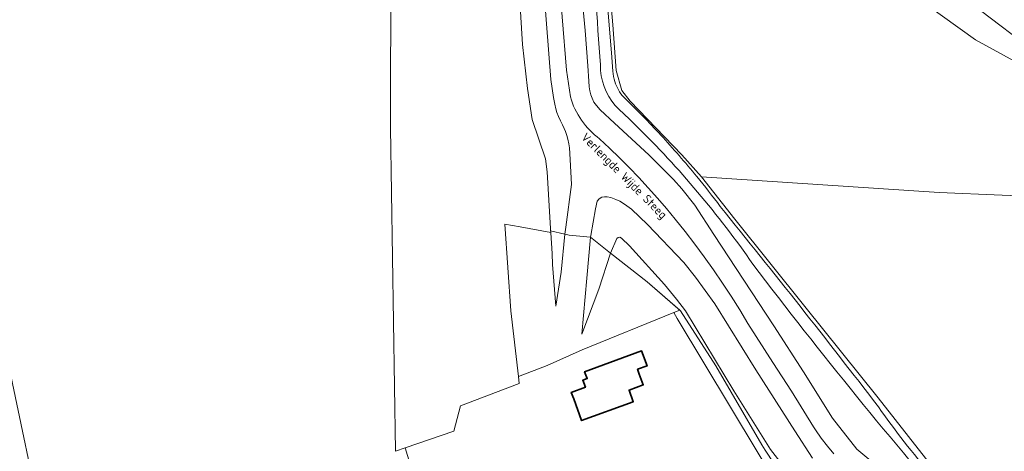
# Model space of a CAD drawing. Extents: x 184422 to 188298, y 343471 to 350189.
# Tile 298 of 513: x 187105 to 187314, y 346906 to 346997. Entities that reach past the tile are written whole.
import ezdxf
from ezdxf.enums import TextEntityAlignment as Align

# ---------------------------------------------------------------- set-up
doc = ezdxf.new("R2010")
doc.units = 0
for name, color, linetype, lineweight in [('B-WA-GR-FRUITTEELT-GV', 252, 'Continuous', 13), ('B-WA-GR-GRAS-GV', 252, 'Continuous', 13), ('B-WA-GR-GROENVOORZIENING-GV', 252, 'Continuous', 18), ('B-WA-GR-HOUTWAL-GV', 252, 'Continuous', 13), ('B-WA-GW-TALUD_KRUIN-G', 252, 'Continuous', 18), ('B-WA-IE-TERREINAFSCHEIDING_KUNSTMATIG_HEKWERK-G', 252, 'IE-TERREINAFSCHEIDING-KUNSTMATIG', 18), ('B-WA-OG-TERREIN_ERF-GV', 252, 'Continuous', 18), ('B-WA-OG-TOPOGRAFIE-T18', 252, 'Continuous', 18), ('B-WA-OG-WATER-GV', 252, 'Continuous', 18), ('B-WA-OG-WATER_SLOOT-GV', 252, 'Continuous', 18), ('B-WA-OG-WEG-GV', 252, 'Continuous', 18), ('B-WA-VH-VERHARDING_HALFVERHARDING_GRIND-GV', 252, 'Continuous', 18), ('B-WE-OG-BEBOUWING-GV', 250, 'Continuous', 35)]:
    doc.layers.add(name, color=color, linetype=linetype, lineweight=lineweight)
doc.styles.add('NLCS-ISO-M1000-T18', font='NLCS-ISO.ttf', dxfattribs={"height": 1.8})
doc.linetypes.add('IE-TERREINAFSCHEIDING-KUNSTMATIG', pattern='A,4,[82,NLCS.SHX,S=0.75,R=90,X=0,Y=0],4,-2', length=10)

msp = doc.modelspace()

# ---------------------------------------------------------------- linework, layer by layer
at = {"layer": 'B-WA-GR-FRUITTEELT-GV', "flags": 128}
msp.add_lwpolyline([(187207.878, 346838.476), (187187.1, 346906.655), (187185.071, 346905.956), (187184.008, 346974.468), (187184.14, 347043.391), (187183.442, 347084.064), (187179.445, 347083.33), (187178.413, 347083.191), (187167.924, 347081.479), (187075.689, 347060.864), (187075.97, 347059.605), (187076.342, 347057.885), (187083.316, 347023.323), (187094.182, 346968.514), (187103.924, 346920.335), (187109.651, 346893.036)], dxfattribs=at)
msp.add_lwpolyline([(187207.878, 346838.476), (187187.1, 346906.655), (187185.071, 346905.956), (187184.008, 346974.468), (187184.14, 347043.391), (187183.442, 347084.064), (187179.445, 347083.33), (187178.413, 347083.191), (187167.924, 347081.479), (187075.689, 347060.864), (187075.97, 347059.605), (187076.342, 347057.885), (187083.316, 347023.323), (187094.182, 346968.514), (187103.924, 346920.335), (187109.651, 346893.036)], dxfattribs=at)
msp.add_lwpolyline([(187207.878, 346838.476), (187187.1, 346906.655), (187185.071, 346905.956), (187184.008, 346974.468), (187184.14, 347043.391), (187183.442, 347084.064), (187179.445, 347083.33), (187178.413, 347083.191), (187167.924, 347081.479), (187075.689, 347060.864), (187075.97, 347059.605), (187076.342, 347057.885), (187083.316, 347023.323), (187094.182, 346968.514), (187103.924, 346920.335), (187109.651, 346893.036)], dxfattribs=at)
at = {"layer": 'B-WA-GR-GRAS-GV', "flags": 128}
for points in [[(187217.609, 347031.991), (187221.327, 346986.723), (187222.133, 346981.023), (187222.334, 346980.378), (187222.563, 346979.737), (187222.818, 346979.103), (187223.101, 346978.478), (187223.41, 346977.862), (187223.745, 346977.259), (187224.106, 346976.668), (187224.49, 346976.093), (187224.899, 346975.534), (187225.329, 346974.993), (187225.781, 346974.471), (187226.253, 346973.969), (187226.743, 346973.488), (187227.25, 346973.03), (187227.773, 346972.596), (187228.31, 346972.185), (187230.438, 346970.177), (187232.534, 346968.133), (187234.595, 346966.053), (187236.622, 346963.939), (187238.613, 346961.791), (187240.567, 346959.611), (187242.484, 346957.398), (187244.363, 346955.155), (187246.458, 346952.518), (187248.506, 346949.844), (187250.506, 346947.131), (187252.458, 346944.384), (187254.36, 346941.601), (187256.212, 346938.785), (187258.012, 346935.938), (187259.761, 346933.06), (187265.031, 346924.756), (187268.964, 346918.695), (187273.639, 346911.117), (187274.061, 346910.48), (187275.292, 346908.754), (187276.583, 346907.07), (187277.931, 346905.429)], [(187277.931, 346905.429), (187276.583, 346907.07), (187275.292, 346908.754), (187274.061, 346910.48), (187273.639, 346911.117), (187268.964, 346918.695), (187265.031, 346924.756), (187259.761, 346933.06), (187258.012, 346935.938), (187256.212, 346938.785), (187254.36, 346941.601), (187252.458, 346944.384), (187250.506, 346947.131), (187248.506, 346949.844), (187246.458, 346952.518), (187244.363, 346955.155), (187242.484, 346957.398), (187240.567, 346959.611), (187238.613, 346961.791), (187236.622, 346963.939), (187234.595, 346966.053), (187232.534, 346968.133), (187230.438, 346970.177), (187228.31, 346972.185), (187227.773, 346972.596), (187227.25, 346973.03), (187226.743, 346973.488), (187226.253, 346973.969), (187225.781, 346974.471), (187225.329, 346974.993), (187224.899, 346975.534), (187224.49, 346976.093), (187224.106, 346976.668), (187223.745, 346977.259), (187223.41, 346977.862), (187223.101, 346978.478), (187222.818, 346979.103), (187222.563, 346979.737), (187222.334, 346980.378), (187222.133, 346981.023), (187221.327, 346986.723), (187217.609, 347031.991)], [(187217.609, 347031.991), (187221.327, 346986.723), (187222.133, 346981.023), (187222.334, 346980.378), (187222.563, 346979.737), (187222.818, 346979.103), (187223.101, 346978.478), (187223.41, 346977.862), (187223.745, 346977.259), (187224.106, 346976.668), (187224.49, 346976.093), (187224.899, 346975.534), (187225.329, 346974.993), (187225.781, 346974.471), (187226.253, 346973.969), (187226.743, 346973.488), (187227.25, 346973.03), (187227.773, 346972.596), (187228.31, 346972.185), (187230.438, 346970.177), (187232.534, 346968.133), (187234.595, 346966.053), (187236.622, 346963.939), (187238.613, 346961.791), (187240.567, 346959.611), (187242.484, 346957.398), (187244.363, 346955.155), (187246.458, 346952.518), (187248.506, 346949.844), (187250.506, 346947.131), (187252.458, 346944.384), (187254.36, 346941.601), (187256.212, 346938.785), (187258.012, 346935.938), (187259.761, 346933.06), (187265.031, 346924.756), (187268.964, 346918.695), (187273.639, 346911.117), (187274.061, 346910.48), (187275.292, 346908.754), (187276.583, 346907.07), (187277.931, 346905.429)], [(187277.931, 346905.429), (187276.583, 346907.07), (187275.292, 346908.754), (187274.061, 346910.48), (187273.639, 346911.117), (187268.964, 346918.695), (187265.031, 346924.756), (187259.761, 346933.06), (187258.012, 346935.938), (187256.212, 346938.785), (187254.36, 346941.601), (187252.458, 346944.384), (187250.506, 346947.131), (187248.506, 346949.844), (187246.458, 346952.518), (187244.363, 346955.155), (187242.484, 346957.398), (187240.567, 346959.611), (187238.613, 346961.791), (187236.622, 346963.939), (187234.595, 346966.053), (187232.534, 346968.133), (187230.438, 346970.177), (187228.31, 346972.185), (187227.773, 346972.596), (187227.25, 346973.03), (187226.743, 346973.488), (187226.253, 346973.969), (187225.781, 346974.471), (187225.329, 346974.993), (187224.899, 346975.534), (187224.49, 346976.093), (187224.106, 346976.668), (187223.745, 346977.259), (187223.41, 346977.862), (187223.101, 346978.478), (187222.818, 346979.103), (187222.563, 346979.737), (187222.334, 346980.378), (187222.133, 346981.023), (187221.327, 346986.723), (187217.609, 347031.991)], [(187217.609, 347031.991), (187221.327, 346986.723), (187222.133, 346981.023), (187222.334, 346980.378), (187222.563, 346979.737), (187222.818, 346979.103), (187223.101, 346978.478), (187223.41, 346977.862), (187223.745, 346977.259), (187224.106, 346976.668), (187224.49, 346976.093), (187224.899, 346975.534), (187225.329, 346974.993), (187225.781, 346974.471), (187226.253, 346973.969), (187226.743, 346973.488), (187227.25, 346973.03), (187227.773, 346972.596), (187228.31, 346972.185), (187230.438, 346970.177), (187232.534, 346968.133), (187234.595, 346966.053), (187236.622, 346963.939), (187238.613, 346961.791), (187240.567, 346959.611), (187242.484, 346957.398), (187244.363, 346955.155), (187246.458, 346952.518), (187248.506, 346949.844), (187250.506, 346947.131), (187252.458, 346944.384), (187254.36, 346941.601), (187256.212, 346938.785), (187258.012, 346935.938), (187259.761, 346933.06), (187265.031, 346924.756), (187268.964, 346918.695), (187273.639, 346911.117), (187274.061, 346910.48), (187275.292, 346908.754), (187276.583, 346907.07), (187277.931, 346905.429)], [(187277.931, 346905.429), (187276.583, 346907.07), (187275.292, 346908.754), (187274.061, 346910.48), (187273.639, 346911.117), (187268.964, 346918.695), (187265.031, 346924.756), (187259.761, 346933.06), (187258.012, 346935.938), (187256.212, 346938.785), (187254.36, 346941.601), (187252.458, 346944.384), (187250.506, 346947.131), (187248.506, 346949.844), (187246.458, 346952.518), (187244.363, 346955.155), (187242.484, 346957.398), (187240.567, 346959.611), (187238.613, 346961.791), (187236.622, 346963.939), (187234.595, 346966.053), (187232.534, 346968.133), (187230.438, 346970.177), (187228.31, 346972.185), (187227.773, 346972.596), (187227.25, 346973.03), (187226.743, 346973.488), (187226.253, 346973.969), (187225.781, 346974.471), (187225.329, 346974.993), (187224.899, 346975.534), (187224.49, 346976.093), (187224.106, 346976.668), (187223.745, 346977.259), (187223.41, 346977.862), (187223.101, 346978.478), (187222.818, 346979.103), (187222.563, 346979.737), (187222.334, 346980.378), (187222.133, 346981.023), (187221.327, 346986.723), (187217.609, 347031.991)], [(187271.836, 346936.619), (187256.979, 346955.103), (187249.882, 346964.112), (187245.759, 346968.743), (187234.829, 346980.121), (187233.057, 346982.403), (187231.864, 346986.598), (187231.118, 346996.319), (187229.08, 347019.912)], [(187229.08, 347019.912), (187231.118, 346996.319), (187231.864, 346986.598), (187233.057, 346982.403), (187234.829, 346980.121), (187245.759, 346968.743), (187249.882, 346964.112), (187300.253, 346960.748), (187353.698, 346958.499)], [(187271.836, 346936.619), (187256.979, 346955.103), (187249.882, 346964.112), (187245.759, 346968.743), (187234.829, 346980.121), (187233.057, 346982.403), (187231.864, 346986.598), (187231.118, 346996.319), (187229.08, 347019.912)], [(187229.08, 347019.912), (187231.118, 346996.319), (187231.864, 346986.598), (187233.057, 346982.403), (187234.829, 346980.121), (187245.759, 346968.743), (187249.882, 346964.112), (187300.253, 346960.748), (187353.698, 346958.499)], [(187271.836, 346936.619), (187256.979, 346955.103), (187249.882, 346964.112), (187245.759, 346968.743), (187234.829, 346980.121), (187233.057, 346982.403), (187231.864, 346986.598), (187231.118, 346996.319), (187229.08, 347019.912)], [(187229.08, 347019.912), (187231.118, 346996.319), (187231.864, 346986.598), (187233.057, 346982.403), (187234.829, 346980.121), (187245.759, 346968.743), (187249.882, 346964.112), (187300.253, 346960.748), (187353.698, 346958.499)], [(187210.509, 347016.534), (187212.007, 346992.138), (187213.05, 346982.829), (187214.044, 346976.251), (187216.867, 346967.931), (187217.209, 346965.141), (187217.913, 346953.149), (187217.94, 346952.687), (187220.981, 346951.984), (187221.131, 346953.458), (187222.361, 346962.449), (187222.107, 346967.783), (187221.961, 346970.224), (187221.791, 346971.109), (187221.607, 346972.058), (187221.382, 346972.872), (187221.087, 346973.701), (187220.816, 346974.309), (187220.447, 346975.141), (187220.068, 346975.998), (187219.644, 346976.907), (187219.271, 346977.767), (187219.037, 346978.517), (187218.802, 346979.513), (187218.55, 346980.931), (187217.992, 346984.708), (187216.097, 347009.301)], [(187210.509, 347016.534), (187212.007, 346992.138), (187213.05, 346982.829), (187214.044, 346976.251), (187216.867, 346967.931), (187217.209, 346965.141), (187217.913, 346953.149), (187217.94, 346952.687), (187220.981, 346951.984), (187221.131, 346953.458), (187222.361, 346962.449), (187222.107, 346967.783), (187221.961, 346970.224), (187221.791, 346971.109), (187221.607, 346972.058), (187221.382, 346972.872), (187221.087, 346973.701), (187220.816, 346974.309), (187220.447, 346975.141), (187220.068, 346975.998), (187219.644, 346976.907), (187219.271, 346977.767), (187219.037, 346978.517), (187218.802, 346979.513), (187218.55, 346980.931), (187217.992, 346984.708), (187216.097, 347009.301)], [(187210.509, 347016.534), (187212.007, 346992.138), (187213.05, 346982.829), (187214.044, 346976.251), (187216.867, 346967.931), (187217.209, 346965.141), (187217.913, 346953.149), (187217.94, 346952.687), (187220.981, 346951.984), (187221.131, 346953.458), (187222.361, 346962.449), (187222.107, 346967.783), (187221.961, 346970.224), (187221.791, 346971.109), (187221.607, 346972.058), (187221.382, 346972.872), (187221.087, 346973.701), (187220.816, 346974.309), (187220.447, 346975.141), (187220.068, 346975.998), (187219.644, 346976.907), (187219.271, 346977.767), (187219.037, 346978.517), (187218.802, 346979.513), (187218.55, 346980.931), (187217.992, 346984.708), (187216.097, 347009.301)], [(187216.097, 347009.301), (187217.992, 346984.708), (187218.55, 346980.931), (187218.802, 346979.513), (187219.037, 346978.517), (187219.271, 346977.767), (187219.644, 346976.907), (187220.068, 346975.998), (187220.447, 346975.141), (187220.816, 346974.309), (187221.087, 346973.701), (187221.382, 346972.872), (187221.607, 346972.058), (187221.791, 346971.109), (187221.961, 346970.224), (187222.107, 346967.783), (187222.361, 346962.449), (187221.131, 346953.458), (187220.981, 346951.984), (187221.899, 346951.772), (187226.41, 346951.31), (187226.445, 346951.687), (187227.473, 346957.321), (187227.84, 346958.925), (187228.221, 346959.416), (187228.801, 346959.809), (187229.349, 346959.874), (187229.947, 346959.878), (187230.713, 346959.692), (187231.792, 346959.293), (187232.639, 346958.943), (187233.617, 346958.289), (187235.115, 346957.281), (187238.468, 346954.017), (187246.182, 346945.969), (187248.671, 346942.866), (187252.723, 346937.192), (187261.463, 346923.233), (187269.721, 346910.312), (187273.471, 346904.493)], [(187216.097, 347009.301), (187217.992, 346984.708), (187218.55, 346980.931), (187218.802, 346979.513), (187219.037, 346978.517), (187219.271, 346977.767), (187219.644, 346976.907), (187220.068, 346975.998), (187220.447, 346975.141), (187220.816, 346974.309), (187221.087, 346973.701), (187221.382, 346972.872), (187221.607, 346972.058), (187221.791, 346971.109), (187221.961, 346970.224), (187222.107, 346967.783), (187222.361, 346962.449), (187221.131, 346953.458), (187220.981, 346951.984), (187221.899, 346951.772), (187226.41, 346951.31), (187226.445, 346951.687), (187227.473, 346957.321), (187227.84, 346958.925), (187228.221, 346959.416), (187228.801, 346959.809), (187229.349, 346959.874), (187229.947, 346959.878), (187230.713, 346959.692), (187231.792, 346959.293), (187232.639, 346958.943), (187233.617, 346958.289), (187235.115, 346957.281), (187238.468, 346954.017), (187246.182, 346945.969), (187248.671, 346942.866), (187252.723, 346937.192), (187261.463, 346923.233), (187269.721, 346910.312), (187273.471, 346904.493)], [(187216.097, 347009.301), (187217.992, 346984.708), (187218.55, 346980.931), (187218.802, 346979.513), (187219.037, 346978.517), (187219.271, 346977.767), (187219.644, 346976.907), (187220.068, 346975.998), (187220.447, 346975.141), (187220.816, 346974.309), (187221.087, 346973.701), (187221.382, 346972.872), (187221.607, 346972.058), (187221.791, 346971.109), (187221.961, 346970.224), (187222.107, 346967.783), (187222.361, 346962.449), (187221.131, 346953.458), (187220.981, 346951.984), (187221.899, 346951.772), (187226.41, 346951.31), (187226.445, 346951.687), (187227.473, 346957.321), (187227.84, 346958.925), (187228.221, 346959.416), (187228.801, 346959.809), (187229.349, 346959.874), (187229.947, 346959.878), (187230.713, 346959.692), (187231.792, 346959.293), (187232.639, 346958.943), (187233.617, 346958.289), (187235.115, 346957.281), (187238.468, 346954.017), (187246.182, 346945.969), (187248.671, 346942.866), (187252.723, 346937.192), (187261.463, 346923.233), (187269.721, 346910.312), (187273.471, 346904.493)], [(187289.66, 346900.655), (187282.845, 346906.43), (187277.706, 346912.999), (187271.496, 346922.775), (187265.225, 346932.512), (187258.891, 346942.209), (187252.497, 346951.866), (187248.499, 346958.069), (187245.764, 346961.567), (187243.993, 346963.508), (187238.748, 346968.742), (187231.479, 346975.5), (187228.469, 346978.274), (187227.631, 346979.211), (187227.07, 346979.952), (187226.717, 346980.736), (187226.448, 346981.453), (187226.262, 346982.318), (187226.131, 346983.141), (187226.009, 346984.402), (187225.837, 346987.647), (187225.279, 346995.14), (187224.241, 347005.591)], [(187289.66, 346900.655), (187282.845, 346906.43), (187277.706, 346912.999), (187271.496, 346922.775), (187265.225, 346932.512), (187258.891, 346942.209), (187252.497, 346951.866), (187248.499, 346958.069), (187245.764, 346961.567), (187243.993, 346963.508), (187238.748, 346968.742), (187231.479, 346975.5), (187228.469, 346978.274), (187227.631, 346979.211), (187227.07, 346979.952), (187226.717, 346980.736), (187226.448, 346981.453), (187226.262, 346982.318), (187226.131, 346983.141), (187226.009, 346984.402), (187225.837, 346987.647), (187225.279, 346995.14), (187224.241, 347005.591)], [(187289.66, 346900.655), (187282.845, 346906.43), (187277.706, 346912.999), (187271.496, 346922.775), (187265.225, 346932.512), (187258.891, 346942.209), (187252.497, 346951.866), (187248.499, 346958.069), (187245.764, 346961.567), (187243.993, 346963.508), (187238.748, 346968.742), (187231.479, 346975.5), (187228.469, 346978.274), (187227.631, 346979.211), (187227.07, 346979.952), (187226.717, 346980.736), (187226.448, 346981.453), (187226.262, 346982.318), (187226.131, 346983.141), (187226.009, 346984.402), (187225.837, 346987.647), (187225.279, 346995.14), (187224.241, 347005.591)], [(187229.553, 347005.603), (187230.809, 346990.352), (187231.128, 346986.479)], [(187229.553, 347005.603), (187230.809, 346990.352), (187231.128, 346986.479)], [(187229.553, 347005.603), (187230.809, 346990.352), (187231.128, 346986.479)], [(187316.878, 346988.258), (187308.015, 346993.153), (187294.009, 347003.241)], [(187316.878, 346988.258), (187308.015, 346993.153), (187294.009, 347003.241)], [(187316.878, 346988.258), (187308.015, 346993.153), (187294.009, 347003.241)], [(187273.471, 346904.493), (187269.721, 346910.312), (187261.463, 346923.233), (187252.723, 346937.192), (187248.671, 346942.866), (187246.182, 346945.969), (187238.468, 346954.017), (187235.115, 346957.281), (187233.617, 346958.289), (187232.639, 346958.943), (187231.792, 346959.293), (187230.713, 346959.692), (187229.947, 346959.878), (187229.349, 346959.874), (187228.801, 346959.809), (187228.221, 346959.416), (187227.84, 346958.925), (187227.473, 346957.321), (187226.445, 346951.687), (187226.41, 346951.31), (187230.653, 346947.955), (187231.947, 346951.039), (187232.257, 346951.274), (187232.609, 346951.306), (187232.993, 346951.107), (187234.643, 346949.471), (187242.043, 346941.257), (187244.607, 346938.189), (187246.492, 346935.679), (187256.781, 346918.773), (187264.537, 346906.309), (187268.757, 346900.917)], [(187273.471, 346904.493), (187269.721, 346910.312), (187261.463, 346923.233), (187252.723, 346937.192), (187248.671, 346942.866), (187246.182, 346945.969), (187238.468, 346954.017), (187235.115, 346957.281), (187233.617, 346958.289), (187232.639, 346958.943), (187231.792, 346959.293), (187230.713, 346959.692), (187229.947, 346959.878), (187229.349, 346959.874), (187228.801, 346959.809), (187228.221, 346959.416), (187227.84, 346958.925), (187227.473, 346957.321), (187226.445, 346951.687), (187226.41, 346951.31), (187230.653, 346947.955), (187231.947, 346951.039), (187232.257, 346951.274), (187232.609, 346951.306), (187232.993, 346951.107), (187234.643, 346949.471), (187242.043, 346941.257), (187244.607, 346938.189), (187246.492, 346935.679), (187256.781, 346918.773), (187264.537, 346906.309), (187268.757, 346900.917)], [(187273.471, 346904.493), (187269.721, 346910.312), (187261.463, 346923.233), (187252.723, 346937.192), (187248.671, 346942.866), (187246.182, 346945.969), (187238.468, 346954.017), (187235.115, 346957.281), (187233.617, 346958.289), (187232.639, 346958.943), (187231.792, 346959.293), (187230.713, 346959.692), (187229.947, 346959.878), (187229.349, 346959.874), (187228.801, 346959.809), (187228.221, 346959.416), (187227.84, 346958.925), (187227.473, 346957.321), (187226.445, 346951.687), (187226.41, 346951.31), (187230.653, 346947.955), (187231.947, 346951.039), (187232.257, 346951.274), (187232.609, 346951.306), (187232.993, 346951.107), (187234.643, 346949.471), (187242.043, 346941.257), (187244.607, 346938.189), (187246.492, 346935.679), (187256.781, 346918.773), (187264.537, 346906.309), (187268.757, 346900.917)], [(187268.757, 346900.917), (187264.537, 346906.309), (187256.781, 346918.773), (187246.492, 346935.679), (187244.607, 346938.189), (187242.043, 346941.257), (187234.643, 346949.471), (187232.993, 346951.107), (187232.609, 346951.306), (187232.257, 346951.274), (187231.947, 346951.039), (187230.653, 346947.955), (187238.367, 346941.881), (187245.294, 346935.824), (187245.454, 346935.684), (187252.988, 346924.082), (187262.69, 346907.338), (187263.385, 346906.213), (187264.101, 346905.1)], [(187268.757, 346900.917), (187264.537, 346906.309), (187256.781, 346918.773), (187246.492, 346935.679), (187244.607, 346938.189), (187242.043, 346941.257), (187234.643, 346949.471), (187232.993, 346951.107), (187232.609, 346951.306), (187232.257, 346951.274), (187231.947, 346951.039), (187230.653, 346947.955), (187238.367, 346941.881), (187245.294, 346935.824), (187245.454, 346935.684), (187252.988, 346924.082), (187262.69, 346907.338), (187263.385, 346906.213), (187264.101, 346905.1)], [(187268.757, 346900.917), (187264.537, 346906.309), (187256.781, 346918.773), (187246.492, 346935.679), (187244.607, 346938.189), (187242.043, 346941.257), (187234.643, 346949.471), (187232.993, 346951.107), (187232.609, 346951.306), (187232.257, 346951.274), (187231.947, 346951.039), (187230.653, 346947.955), (187238.367, 346941.881), (187245.294, 346935.824), (187245.454, 346935.684), (187252.988, 346924.082), (187262.69, 346907.338), (187263.385, 346906.213), (187264.101, 346905.1)], [(187311.644, 346887.727), (187315.167, 346884.45), (187320.281, 346879.694), (187321.767, 346878.313), (187322.899, 346878.672), (187310.592, 346889.576), (187303.779, 346896.325), (187287.36, 346917.247), (187271.836, 346936.619)], [(187311.644, 346887.727), (187315.167, 346884.45), (187320.281, 346879.694), (187321.767, 346878.313), (187322.899, 346878.672), (187310.592, 346889.576), (187303.779, 346896.325), (187287.36, 346917.247), (187271.836, 346936.619)], [(187311.644, 346887.727), (187315.167, 346884.45), (187320.281, 346879.694), (187321.767, 346878.313), (187322.899, 346878.672), (187310.592, 346889.576), (187303.779, 346896.325), (187287.36, 346917.247), (187271.836, 346936.619)]]:
    msp.add_lwpolyline(points, dxfattribs=at)
at = {"layer": 'B-WA-GR-GRAS-GV'}
for points in [[(187231.128, 346986.479, 0.0604069), (187231.546, 346984.282)], [(187231.128, 346986.479, 0.0604069), (187231.546, 346984.282)], [(187231.128, 346986.479, 0.0604069), (187231.546, 346984.282)], [(187231.546, 346984.282, 0.1037097), (187233.426, 346980.962)], [(187231.546, 346984.282, 0.1037097), (187233.426, 346980.962)], [(187231.546, 346984.282, 0.1037097), (187233.426, 346980.962)], [(187233.426, 346980.962, -0.0144428), (187241.274, 346972.951)], [(187233.426, 346980.962, -0.0144428), (187241.274, 346972.951)], [(187233.426, 346980.962, -0.0144428), (187241.274, 346972.951)], [(187241.274, 346972.951, -0.0149257), (187248.915, 346964.177)], [(187241.274, 346972.951, -0.0149257), (187248.915, 346964.177)], [(187241.274, 346972.951, -0.0149257), (187248.915, 346964.177)], [(187248.915, 346964.177, -0.0102625), (187253.888, 346957.846)], [(187248.915, 346964.177, -0.0102625), (187253.888, 346957.846)], [(187248.915, 346964.177, -0.0102625), (187253.888, 346957.846)], [(187253.888, 346957.846, -0.0061446), (187287.43, 346915.349)], [(187253.888, 346957.846, -0.0061446), (187287.43, 346915.349)], [(187253.888, 346957.846, -0.0061446), (187287.43, 346915.349)], [(187287.43, 346915.349, 0.0568643), (187311.644, 346887.727)], [(187287.43, 346915.349, 0.0568643), (187311.644, 346887.727)], [(187287.43, 346915.349, 0.0568643), (187311.644, 346887.727)]]:
    msp.add_lwpolyline(points, format="xyb", dxfattribs=at)
at = {"layer": 'B-WA-GR-GRAS-GV', "flags": 128}
for points in [[(187249.882, 346964.112), (187256.979, 346955.103), (187271.836, 346936.619), (187287.36, 346917.247), (187303.779, 346896.325), (187310.592, 346889.576), (187322.899, 346878.672), (187336.335, 346882.935), (187355.397, 346888.782), (187365.34, 346892.089), (187373.939, 346914.181), (187374.733, 346941.037), (187353.698, 346958.499), (187300.253, 346960.748)], [(187249.882, 346964.112), (187256.979, 346955.103), (187271.836, 346936.619), (187287.36, 346917.247), (187303.779, 346896.325), (187310.592, 346889.576), (187322.899, 346878.672), (187336.335, 346882.935), (187355.397, 346888.782), (187365.34, 346892.089), (187373.939, 346914.181), (187374.733, 346941.037), (187353.698, 346958.499), (187300.253, 346960.748)], [(187249.882, 346964.112), (187256.979, 346955.103), (187271.836, 346936.619), (187287.36, 346917.247), (187303.779, 346896.325), (187310.592, 346889.576), (187322.899, 346878.672), (187336.335, 346882.935), (187355.397, 346888.782), (187365.34, 346892.089), (187373.939, 346914.181), (187374.733, 346941.037), (187353.698, 346958.499), (187300.253, 346960.748)], [(187209.537, 346935.728), (187211.111, 346921.79), (187217.234, 346924.13), (187224.614, 346927.434), (187244.073, 346935.328), (187245.294, 346935.824), (187238.367, 346941.881), (187230.653, 346947.955), (187228.186, 346940.307), (187224.569, 346930.741), (187225.61, 346942.632), (187226.41, 346951.31), (187221.899, 346951.772), (187220.981, 346951.984), (187220.158, 346943.876), (187219.077, 346936.719), (187218.306, 346945.495), (187218.275, 346947.844), (187217.968, 346952.213), (187217.963, 346952.291), (187211.476, 346953.485), (187208.248, 346954.079)], [(187209.537, 346935.728), (187211.111, 346921.79), (187217.234, 346924.13), (187224.614, 346927.434), (187244.073, 346935.328), (187245.294, 346935.824), (187238.367, 346941.881), (187230.653, 346947.955), (187228.186, 346940.307), (187224.569, 346930.741), (187225.61, 346942.632), (187226.41, 346951.31), (187221.899, 346951.772), (187220.981, 346951.984), (187220.158, 346943.876), (187219.077, 346936.719), (187218.306, 346945.495), (187218.275, 346947.844), (187217.968, 346952.213), (187217.963, 346952.291), (187211.476, 346953.485), (187208.248, 346954.079)], [(187209.537, 346935.728), (187211.111, 346921.79), (187217.234, 346924.13), (187224.614, 346927.434), (187244.073, 346935.328), (187245.294, 346935.824), (187238.367, 346941.881), (187230.653, 346947.955), (187228.186, 346940.307), (187224.569, 346930.741), (187225.61, 346942.632), (187226.41, 346951.31), (187221.899, 346951.772), (187220.981, 346951.984), (187220.158, 346943.876), (187219.077, 346936.719), (187218.306, 346945.495), (187218.275, 346947.844), (187217.968, 346952.213), (187217.963, 346952.291), (187211.476, 346953.485), (187208.248, 346954.079)], [(187217.94, 346952.687), (187217.96, 346952.353), (187217.963, 346952.291), (187217.968, 346952.213), (187218.275, 346947.844), (187218.306, 346945.495), (187219.077, 346936.719), (187220.158, 346943.876), (187220.981, 346951.984)], [(187217.94, 346952.687), (187217.96, 346952.353), (187217.963, 346952.291), (187217.968, 346952.213), (187218.275, 346947.844), (187218.306, 346945.495), (187219.077, 346936.719), (187220.158, 346943.876), (187220.981, 346951.984)], [(187217.94, 346952.687), (187217.96, 346952.353), (187217.963, 346952.291), (187217.968, 346952.213), (187218.275, 346947.844), (187218.306, 346945.495), (187219.077, 346936.719), (187220.158, 346943.876), (187220.981, 346951.984)], [(187224.569, 346930.741), (187228.186, 346940.307), (187230.653, 346947.955), (187226.41, 346951.31), (187225.61, 346942.632)], [(187224.569, 346930.741), (187228.186, 346940.307), (187230.653, 346947.955), (187226.41, 346951.31), (187225.61, 346942.632)], [(187224.569, 346930.741), (187228.186, 346940.307), (187230.653, 346947.955), (187226.41, 346951.31), (187225.61, 346942.632)]]:
    msp.add_lwpolyline(points, close=True, dxfattribs=at)
at = {"layer": 'B-WA-GR-GROENVOORZIENING-GV', "flags": 128}
msp.add_lwpolyline([(187184.14, 347043.391), (187184.008, 346974.468), (187185.071, 346905.956), (187187.1, 346906.655), (187197.425, 346910.208), (187198.855, 346915.588), (187211.278, 346920.311), (187211.111, 346921.79), (187209.537, 346935.728), (187208.248, 346954.079), (187211.476, 346953.485), (187217.963, 346952.291), (187217.96, 346952.353), (187217.94, 346952.687), (187217.913, 346953.149), (187217.209, 346965.141), (187216.867, 346967.931), (187214.044, 346976.251), (187213.05, 346982.829), (187212.007, 346992.138), (187210.509, 347016.534)], dxfattribs=at)
msp.add_lwpolyline([(187184.14, 347043.391), (187184.008, 346974.468), (187185.071, 346905.956), (187187.1, 346906.655), (187197.425, 346910.208), (187198.855, 346915.588), (187211.278, 346920.311), (187211.111, 346921.79), (187209.537, 346935.728), (187208.248, 346954.079), (187211.476, 346953.485), (187217.963, 346952.291), (187217.96, 346952.353), (187217.94, 346952.687), (187217.913, 346953.149), (187217.209, 346965.141), (187216.867, 346967.931), (187214.044, 346976.251), (187213.05, 346982.829), (187212.007, 346992.138), (187210.509, 347016.534)], dxfattribs=at)
msp.add_lwpolyline([(187184.14, 347043.391), (187184.008, 346974.468), (187185.071, 346905.956), (187187.1, 346906.655), (187197.425, 346910.208), (187198.855, 346915.588), (187211.278, 346920.311), (187211.111, 346921.79), (187209.537, 346935.728), (187208.248, 346954.079), (187211.476, 346953.485), (187217.963, 346952.291), (187217.96, 346952.353), (187217.94, 346952.687), (187217.913, 346953.149), (187217.209, 346965.141), (187216.867, 346967.931), (187214.044, 346976.251), (187213.05, 346982.829), (187212.007, 346992.138), (187210.509, 347016.534)], dxfattribs=at)
at = {"layer": 'B-WA-GR-HOUTWAL-GV', "flags": 128}
msp.add_lwpolyline([(187300.557, 346871.954), (187297.958, 346871.167), (187292.405, 346876.627), (187279.439, 346888.114), (187278.117, 346889.04), (187267.269, 346898.962), (187264.731, 346904.159), (187264.101, 346905.1), (187263.385, 346906.213), (187262.69, 346907.338), (187252.988, 346924.082), (187245.454, 346935.684), (187245.294, 346935.824), (187244.073, 346935.328), (187244.764, 346934.095), (187267.33, 346896.534), (187296.498, 346870.138), (187297.771, 346870.509), (187301.193, 346871.505)], close=True, dxfattribs=at)
msp.add_lwpolyline([(187300.557, 346871.954), (187297.958, 346871.167), (187292.405, 346876.627), (187279.439, 346888.114), (187278.117, 346889.04), (187267.269, 346898.962), (187264.731, 346904.159), (187264.101, 346905.1), (187263.385, 346906.213), (187262.69, 346907.338), (187252.988, 346924.082), (187245.454, 346935.684), (187245.294, 346935.824), (187244.073, 346935.328), (187244.764, 346934.095), (187267.33, 346896.534), (187296.498, 346870.138), (187297.771, 346870.509), (187301.193, 346871.505)], close=True, dxfattribs=at)
msp.add_lwpolyline([(187300.557, 346871.954), (187297.958, 346871.167), (187292.405, 346876.627), (187279.439, 346888.114), (187278.117, 346889.04), (187267.269, 346898.962), (187264.731, 346904.159), (187264.101, 346905.1), (187263.385, 346906.213), (187262.69, 346907.338), (187252.988, 346924.082), (187245.454, 346935.684), (187245.294, 346935.824), (187244.073, 346935.328), (187244.764, 346934.095), (187267.33, 346896.534), (187296.498, 346870.138), (187297.771, 346870.509), (187301.193, 346871.505)], close=True, dxfattribs=at)
at = {"layer": 'B-WA-GW-TALUD_KRUIN-G', "flags": 128}
for points in [[(187217.609, 347031.991), (187221.327, 346986.723), (187222.133, 346981.023), (187222.334, 346980.378), (187222.563, 346979.737), (187222.818, 346979.103), (187223.101, 346978.478), (187223.41, 346977.862), (187223.745, 346977.259), (187224.106, 346976.668), (187224.49, 346976.093), (187224.899, 346975.534), (187225.329, 346974.993), (187225.781, 346974.471), (187226.253, 346973.969), (187226.743, 346973.488), (187227.25, 346973.03), (187227.773, 346972.596), (187228.31, 346972.185), (187230.438, 346970.177), (187232.534, 346968.133), (187234.595, 346966.053), (187236.622, 346963.939), (187238.613, 346961.791), (187240.567, 346959.611), (187242.484, 346957.398), (187244.363, 346955.155), (187246.458, 346952.518), (187248.506, 346949.844), (187250.506, 346947.131), (187252.458, 346944.384), (187254.36, 346941.601), (187256.212, 346938.785), (187258.012, 346935.938), (187259.761, 346933.06), (187265.031, 346924.756), (187268.964, 346918.695), (187273.639, 346911.117), (187274.061, 346910.48), (187275.292, 346908.754), (187276.583, 346907.07), (187277.931, 346905.429)], [(187217.609, 347031.991), (187221.327, 346986.723), (187222.133, 346981.023), (187222.334, 346980.378), (187222.563, 346979.737), (187222.818, 346979.103), (187223.101, 346978.478), (187223.41, 346977.862), (187223.745, 346977.259), (187224.106, 346976.668), (187224.49, 346976.093), (187224.899, 346975.534), (187225.329, 346974.993), (187225.781, 346974.471), (187226.253, 346973.969), (187226.743, 346973.488), (187227.25, 346973.03), (187227.773, 346972.596), (187228.31, 346972.185), (187230.438, 346970.177), (187232.534, 346968.133), (187234.595, 346966.053), (187236.622, 346963.939), (187238.613, 346961.791), (187240.567, 346959.611), (187242.484, 346957.398), (187244.363, 346955.155), (187246.458, 346952.518), (187248.506, 346949.844), (187250.506, 346947.131), (187252.458, 346944.384), (187254.36, 346941.601), (187256.212, 346938.785), (187258.012, 346935.938), (187259.761, 346933.06), (187265.031, 346924.756), (187268.964, 346918.695), (187273.639, 346911.117), (187274.061, 346910.48), (187275.292, 346908.754), (187276.583, 346907.07), (187277.931, 346905.429)], [(187217.609, 347031.991), (187221.327, 346986.723), (187222.133, 346981.023), (187222.334, 346980.378), (187222.563, 346979.737), (187222.818, 346979.103), (187223.101, 346978.478), (187223.41, 346977.862), (187223.745, 346977.259), (187224.106, 346976.668), (187224.49, 346976.093), (187224.899, 346975.534), (187225.329, 346974.993), (187225.781, 346974.471), (187226.253, 346973.969), (187226.743, 346973.488), (187227.25, 346973.03), (187227.773, 346972.596), (187228.31, 346972.185), (187230.438, 346970.177), (187232.534, 346968.133), (187234.595, 346966.053), (187236.622, 346963.939), (187238.613, 346961.791), (187240.567, 346959.611), (187242.484, 346957.398), (187244.363, 346955.155), (187246.458, 346952.518), (187248.506, 346949.844), (187250.506, 346947.131), (187252.458, 346944.384), (187254.36, 346941.601), (187256.212, 346938.785), (187258.012, 346935.938), (187259.761, 346933.06), (187265.031, 346924.756), (187268.964, 346918.695), (187273.639, 346911.117), (187274.061, 346910.48), (187275.292, 346908.754), (187276.583, 346907.07), (187277.931, 346905.429)], [(187220.981, 346951.984), (187221.131, 346953.458), (187222.361, 346962.449), (187222.107, 346967.783), (187221.961, 346970.224), (187221.791, 346971.109), (187221.607, 346972.058), (187221.382, 346972.872), (187221.087, 346973.701), (187220.816, 346974.309), (187220.447, 346975.141), (187220.068, 346975.998), (187219.644, 346976.907), (187219.271, 346977.767), (187219.037, 346978.517), (187218.802, 346979.513), (187218.55, 346980.931), (187217.992, 346984.708), (187216.097, 347009.301)], [(187220.981, 346951.984), (187221.131, 346953.458), (187222.361, 346962.449), (187222.107, 346967.783), (187221.961, 346970.224), (187221.791, 346971.109), (187221.607, 346972.058), (187221.382, 346972.872), (187221.087, 346973.701), (187220.816, 346974.309), (187220.447, 346975.141), (187220.068, 346975.998), (187219.644, 346976.907), (187219.271, 346977.767), (187219.037, 346978.517), (187218.802, 346979.513), (187218.55, 346980.931), (187217.992, 346984.708), (187216.097, 347009.301)], [(187220.981, 346951.984), (187221.131, 346953.458), (187222.361, 346962.449), (187222.107, 346967.783), (187221.961, 346970.224), (187221.791, 346971.109), (187221.607, 346972.058), (187221.382, 346972.872), (187221.087, 346973.701), (187220.816, 346974.309), (187220.447, 346975.141), (187220.068, 346975.998), (187219.644, 346976.907), (187219.271, 346977.767), (187219.037, 346978.517), (187218.802, 346979.513), (187218.55, 346980.931), (187217.992, 346984.708), (187216.097, 347009.301)], [(187273.471, 346904.493), (187269.721, 346910.312), (187261.463, 346923.233), (187252.723, 346937.192), (187248.671, 346942.866), (187246.182, 346945.969), (187238.468, 346954.017), (187235.115, 346957.281), (187233.617, 346958.289), (187232.639, 346958.943), (187231.792, 346959.293), (187230.713, 346959.692), (187229.947, 346959.878), (187229.349, 346959.874), (187228.801, 346959.809), (187228.221, 346959.416), (187227.84, 346958.925), (187227.473, 346957.321), (187226.445, 346951.687), (187226.41, 346951.31)], [(187273.471, 346904.493), (187269.721, 346910.312), (187261.463, 346923.233), (187252.723, 346937.192), (187248.671, 346942.866), (187246.182, 346945.969), (187238.468, 346954.017), (187235.115, 346957.281), (187233.617, 346958.289), (187232.639, 346958.943), (187231.792, 346959.293), (187230.713, 346959.692), (187229.947, 346959.878), (187229.349, 346959.874), (187228.801, 346959.809), (187228.221, 346959.416), (187227.84, 346958.925), (187227.473, 346957.321), (187226.445, 346951.687), (187226.41, 346951.31)], [(187273.471, 346904.493), (187269.721, 346910.312), (187261.463, 346923.233), (187252.723, 346937.192), (187248.671, 346942.866), (187246.182, 346945.969), (187238.468, 346954.017), (187235.115, 346957.281), (187233.617, 346958.289), (187232.639, 346958.943), (187231.792, 346959.293), (187230.713, 346959.692), (187229.947, 346959.878), (187229.349, 346959.874), (187228.801, 346959.809), (187228.221, 346959.416), (187227.84, 346958.925), (187227.473, 346957.321), (187226.445, 346951.687), (187226.41, 346951.31)], [(187219.077, 346936.719), (187220.158, 346943.876), (187220.981, 346951.984)], [(187219.077, 346936.719), (187220.158, 346943.876), (187220.981, 346951.984)], [(187219.077, 346936.719), (187220.158, 346943.876), (187220.981, 346951.984)], [(187226.41, 346951.31), (187225.61, 346942.632), (187224.569, 346930.741)], [(187226.41, 346951.31), (187225.61, 346942.632), (187224.569, 346930.741)], [(187226.41, 346951.31), (187225.61, 346942.632), (187224.569, 346930.741)]]:
    msp.add_lwpolyline(points, dxfattribs=at)
at = {"layer": 'B-WA-IE-TERREINAFSCHEIDING_KUNSTMATIG_HEKWERK-G', "flags": 128}
for points in [[(187220.981, 346951.984), (187217.94, 346952.687)], [(187220.981, 346951.984), (187217.94, 346952.687)], [(187220.981, 346951.984), (187217.94, 346952.687)], [(187226.41, 346951.31), (187221.899, 346951.772), (187220.981, 346951.984)], [(187226.41, 346951.31), (187221.899, 346951.772), (187220.981, 346951.984)], [(187226.41, 346951.31), (187221.899, 346951.772), (187220.981, 346951.984)], [(187230.653, 346947.955), (187226.41, 346951.31)], [(187230.653, 346947.955), (187226.41, 346951.31)], [(187230.653, 346947.955), (187226.41, 346951.31)], [(187302.668, 346872.593), (187297.958, 346871.167), (187292.405, 346876.627), (187276.145, 346891.033), (187275.173, 346891.929), (187274.215, 346892.843), (187273.274, 346893.775), (187272.349, 346894.726), (187271.441, 346895.693), (187270.551, 346896.677), (187269.678, 346897.678), (187268.823, 346898.695), (187267.987, 346899.727), (187267.17, 346900.774), (187266.373, 346901.835), (187265.595, 346902.911), (187264.838, 346903.999), (187264.101, 346905.1), (187263.385, 346906.213), (187262.69, 346907.338), (187252.988, 346924.082), (187245.454, 346935.684), (187238.367, 346941.881), (187230.653, 346947.955)], [(187302.668, 346872.593), (187297.958, 346871.167), (187292.405, 346876.627), (187276.145, 346891.033), (187275.173, 346891.929), (187274.215, 346892.843), (187273.274, 346893.775), (187272.349, 346894.726), (187271.441, 346895.693), (187270.551, 346896.677), (187269.678, 346897.678), (187268.823, 346898.695), (187267.987, 346899.727), (187267.17, 346900.774), (187266.373, 346901.835), (187265.595, 346902.911), (187264.838, 346903.999), (187264.101, 346905.1), (187263.385, 346906.213), (187262.69, 346907.338), (187252.988, 346924.082), (187245.454, 346935.684), (187238.367, 346941.881), (187230.653, 346947.955)], [(187302.668, 346872.593), (187297.958, 346871.167), (187292.405, 346876.627), (187276.145, 346891.033), (187275.173, 346891.929), (187274.215, 346892.843), (187273.274, 346893.775), (187272.349, 346894.726), (187271.441, 346895.693), (187270.551, 346896.677), (187269.678, 346897.678), (187268.823, 346898.695), (187267.987, 346899.727), (187267.17, 346900.774), (187266.373, 346901.835), (187265.595, 346902.911), (187264.838, 346903.999), (187264.101, 346905.1), (187263.385, 346906.213), (187262.69, 346907.338), (187252.988, 346924.082), (187245.454, 346935.684), (187238.367, 346941.881), (187230.653, 346947.955)]]:
    msp.add_lwpolyline(points, dxfattribs=at)
at = {"layer": 'B-WA-OG-TERREIN_ERF-GV', "flags": 128}
for points in [[(187103.924, 346920.335), (187094.182, 346968.514), (187093.905, 346968.221), (187055.867, 346956.508), (187031.936, 346947.241), (187031.104, 346946.919), (187035.505, 346937.189), (187036.758, 346937.713), (187039.826, 346930.668), (187040.272, 346930.394), (187040.131, 346929.136), (187052.056, 346902.536), (187053.545, 346901.786), (187054.792, 346899.439), (187054.539, 346897.322), (187061.069, 346882.949), (187066.489, 346874.516), (187066.96, 346873.756), (187103.716, 346885.761), (187103.966, 346885.82), (187103.064, 346891.347), (187109.651, 346893.036)], [(187103.924, 346920.335), (187094.182, 346968.514), (187093.905, 346968.221), (187055.867, 346956.508), (187031.936, 346947.241), (187031.104, 346946.919), (187035.505, 346937.189), (187036.758, 346937.713), (187039.826, 346930.668), (187040.272, 346930.394), (187040.131, 346929.136), (187052.056, 346902.536), (187053.545, 346901.786), (187054.792, 346899.439), (187054.539, 346897.322), (187061.069, 346882.949), (187066.489, 346874.516), (187066.96, 346873.756), (187103.716, 346885.761), (187103.966, 346885.82), (187103.064, 346891.347), (187109.651, 346893.036)], [(187103.924, 346920.335), (187094.182, 346968.514), (187093.905, 346968.221), (187055.867, 346956.508), (187031.936, 346947.241), (187031.104, 346946.919), (187035.505, 346937.189), (187036.758, 346937.713), (187039.826, 346930.668), (187040.272, 346930.394), (187040.131, 346929.136), (187052.056, 346902.536), (187053.545, 346901.786), (187054.792, 346899.439), (187054.539, 346897.322), (187061.069, 346882.949), (187066.489, 346874.516), (187066.96, 346873.756), (187103.716, 346885.761), (187103.966, 346885.82), (187103.064, 346891.347), (187109.651, 346893.036)], [(187193.917, 346830.807), (187212.372, 346840.332), (187212.583, 346843.68), (187236.628, 346850.987), (187241.236, 346853.443), (187246.891, 346855.488), (187250.84, 346856.838), (187269.815, 346862.599), (187273.303, 346863.441), (187274.418, 346863.71), (187294.623, 346869.592), (187296.498, 346870.138), (187267.33, 346896.534), (187244.764, 346934.095), (187244.073, 346935.328), (187224.614, 346927.434), (187217.234, 346924.13), (187211.111, 346921.79), (187211.278, 346920.311), (187198.855, 346915.588), (187197.425, 346910.208), (187187.1, 346906.655), (187207.878, 346838.476), (187195.998, 346832.102)], [(187193.917, 346830.807), (187212.372, 346840.332), (187212.583, 346843.68), (187236.628, 346850.987), (187241.236, 346853.443), (187246.891, 346855.488), (187250.84, 346856.838), (187269.815, 346862.599), (187273.303, 346863.441), (187274.418, 346863.71), (187294.623, 346869.592), (187296.498, 346870.138), (187267.33, 346896.534), (187244.764, 346934.095), (187244.073, 346935.328), (187224.614, 346927.434), (187217.234, 346924.13), (187211.111, 346921.79), (187211.278, 346920.311), (187198.855, 346915.588), (187197.425, 346910.208), (187187.1, 346906.655), (187207.878, 346838.476), (187195.998, 346832.102)], [(187193.917, 346830.807), (187212.372, 346840.332), (187212.583, 346843.68), (187236.628, 346850.987), (187241.236, 346853.443), (187246.891, 346855.488), (187250.84, 346856.838), (187269.815, 346862.599), (187273.303, 346863.441), (187274.418, 346863.71), (187294.623, 346869.592), (187296.498, 346870.138), (187267.33, 346896.534), (187244.764, 346934.095), (187244.073, 346935.328), (187224.614, 346927.434), (187217.234, 346924.13), (187211.111, 346921.79), (187211.278, 346920.311), (187198.855, 346915.588), (187197.425, 346910.208), (187187.1, 346906.655), (187207.878, 346838.476), (187195.998, 346832.102)], [(187222.828, 346917.036), (187222.318, 346918.433), (187225.301, 346919.521), (187224.756, 346921.016), (187225.688, 346921.357), (187225.154, 346922.821), (187237.215, 346927.217), (187238.37, 346924.053), (187236.363, 346923.321), (187236.727, 346922.322), (187237.566, 346920.022), (187234.553, 346918.923), (187235.452, 346916.458), (187224.497, 346912.461)], [(187222.828, 346917.036), (187222.318, 346918.433), (187225.301, 346919.521), (187224.756, 346921.016), (187225.688, 346921.357), (187225.154, 346922.821), (187237.215, 346927.217), (187238.37, 346924.053), (187236.363, 346923.321), (187236.727, 346922.322), (187237.566, 346920.022), (187234.553, 346918.923), (187235.452, 346916.458), (187224.497, 346912.461)], [(187222.828, 346917.036), (187222.318, 346918.433), (187225.301, 346919.521), (187224.756, 346921.016), (187225.688, 346921.357), (187225.154, 346922.821), (187237.215, 346927.217), (187238.37, 346924.053), (187236.363, 346923.321), (187236.727, 346922.322), (187237.566, 346920.022), (187234.553, 346918.923), (187235.452, 346916.458), (187224.497, 346912.461)]]:
    msp.add_lwpolyline(points, close=True, dxfattribs=at)
at = {"layer": 'B-WA-OG-WATER-GV', "flags": 128}
msp.add_lwpolyline([(187316.614, 347000.032), (187308.015, 347003.075), (187281.557, 347031.65), (187274.81, 347043.953), (187264.952, 347077.854), (187263.962, 347081.259), (187261.735, 347096.972), (187261.581, 347098.06), (187259.48, 347095.607), (187263.755, 347073.564), (187269.512, 347051.735), (187279.372, 347030.164), (187287.036, 347020.055), (187298.259, 347008.574), (187309.072, 346999.334), (187319.87, 346991.175)], dxfattribs=at)
msp.add_lwpolyline([(187316.614, 347000.032), (187308.015, 347003.075), (187281.557, 347031.65), (187274.81, 347043.953), (187264.952, 347077.854), (187263.962, 347081.259), (187261.735, 347096.972), (187261.581, 347098.06), (187259.48, 347095.607), (187263.755, 347073.564), (187269.512, 347051.735), (187279.372, 347030.164), (187287.036, 347020.055), (187298.259, 347008.574), (187309.072, 346999.334), (187319.87, 346991.175)], dxfattribs=at)
msp.add_lwpolyline([(187316.614, 347000.032), (187308.015, 347003.075), (187281.557, 347031.65), (187274.81, 347043.953), (187264.952, 347077.854), (187263.962, 347081.259), (187261.735, 347096.972), (187261.581, 347098.06), (187259.48, 347095.607), (187263.755, 347073.564), (187269.512, 347051.735), (187279.372, 347030.164), (187287.036, 347020.055), (187298.259, 347008.574), (187309.072, 346999.334), (187319.87, 346991.175)], dxfattribs=at)
at = {"layer": 'B-WA-OG-WATER_SLOOT-GV', "flags": 128}
for points in [[(187240.889, 347127.25), (187243.589, 347114.2), (187246.565, 347107.916), (187249.542, 347101.632), (187256.421, 347078.746), (187260.125, 347060.49), (187266.624, 347037.372), (187270.756, 347027.88), (187275.291, 347020.61), (187279.542, 347015.418), (187286.054, 347009.822), (187294.009, 347003.241), (187308.015, 346993.153), (187316.878, 346988.258), (187339.5, 346978.601), (187369.795, 346956.508), (187384.347, 346944.999), (187392.02, 346936.135), (187395.195, 346931.108), (187397.973, 346908.619), (187396.287, 346900.508)], [(187240.889, 347127.25), (187243.589, 347114.2), (187246.565, 347107.916), (187249.542, 347101.632), (187256.421, 347078.746), (187260.125, 347060.49), (187266.624, 347037.372), (187270.756, 347027.88), (187275.291, 347020.61), (187279.542, 347015.418), (187286.054, 347009.822), (187294.009, 347003.241), (187308.015, 346993.153), (187316.878, 346988.258), (187339.5, 346978.601), (187369.795, 346956.508), (187384.347, 346944.999), (187392.02, 346936.135), (187395.195, 346931.108), (187397.973, 346908.619), (187396.287, 346900.508)], [(187240.889, 347127.25), (187243.589, 347114.2), (187246.565, 347107.916), (187249.542, 347101.632), (187256.421, 347078.746), (187260.125, 347060.49), (187266.624, 347037.372), (187270.756, 347027.88), (187275.291, 347020.61), (187279.542, 347015.418), (187286.054, 347009.822), (187294.009, 347003.241), (187308.015, 346993.153), (187316.878, 346988.258), (187339.5, 346978.601), (187369.795, 346956.508), (187384.347, 346944.999), (187392.02, 346936.135), (187395.195, 346931.108), (187397.973, 346908.619), (187396.287, 346900.508)], [(187404.135, 346903.855), (187405.681, 346917.121), (187405.595, 346921.466), (187404.967, 346925.497), (187402.007, 346931.946), (187397.374, 346937.157), (187386.71, 346947.478), (187370.539, 346961.758), (187356.208, 346972.639), (187344.413, 346980.121), (187326.16, 346988.55), (187319.87, 346991.175), (187309.072, 346999.334), (187298.259, 347008.574), (187287.036, 347020.055), (187279.372, 347030.164), (187269.512, 347051.735), (187263.755, 347073.564), (187259.48, 347095.607)], [(187404.135, 346903.855), (187405.681, 346917.121), (187405.595, 346921.466), (187404.967, 346925.497), (187402.007, 346931.946), (187397.374, 346937.157), (187386.71, 346947.478), (187370.539, 346961.758), (187356.208, 346972.639), (187344.413, 346980.121), (187326.16, 346988.55), (187319.87, 346991.175), (187309.072, 346999.334), (187298.259, 347008.574), (187287.036, 347020.055), (187279.372, 347030.164), (187269.512, 347051.735), (187263.755, 347073.564), (187259.48, 347095.607)], [(187404.135, 346903.855), (187405.681, 346917.121), (187405.595, 346921.466), (187404.967, 346925.497), (187402.007, 346931.946), (187397.374, 346937.157), (187386.71, 346947.478), (187370.539, 346961.758), (187356.208, 346972.639), (187344.413, 346980.121), (187326.16, 346988.55), (187319.87, 346991.175), (187309.072, 346999.334), (187298.259, 347008.574), (187287.036, 347020.055), (187279.372, 347030.164), (187269.512, 347051.735), (187263.755, 347073.564), (187259.48, 347095.607)]]:
    msp.add_lwpolyline(points, dxfattribs=at)
at = {"layer": 'B-WA-OG-WEG-GV'}
for points in [[(187228.487, 346987.808, 0.0023632), (187226.336, 347016.941)], [(187228.487, 346987.808, 0.0023632), (187226.336, 347016.941)], [(187228.487, 346987.808, 0.0023632), (187226.336, 347016.941)], [(187231.594, 346979.196, -0.1757647), (187228.487, 346987.808)], [(187231.594, 346979.196, -0.1757647), (187228.487, 346987.808)], [(187231.594, 346979.196, -0.1757647), (187228.487, 346987.808)], [(187236.008, 346974.989, 0.007323), (187231.594, 346979.196)], [(187236.008, 346974.989, 0.007323), (187231.594, 346979.196)], [(187236.008, 346974.989, 0.007323), (187231.594, 346979.196)], [(187260.806, 346945.596, 0.0468828), (187236.008, 346974.989)], [(187260.806, 346945.596, 0.0468828), (187236.008, 346974.989)], [(187260.806, 346945.596, 0.0468828), (187236.008, 346974.989)], [(187305.742, 346890.379, -0.0172965), (187260.806, 346945.596)], [(187305.742, 346890.379, -0.0172965), (187260.806, 346945.596)], [(187305.742, 346890.379, -0.0172965), (187260.806, 346945.596)]]:
    msp.add_lwpolyline(points, format="xyb", dxfattribs=at)
at = {"layer": 'B-WA-OG-WEG-GV', "flags": 128}
msp.add_lwpolyline([(187224.241, 347005.591), (187225.279, 346995.14), (187225.837, 346987.647), (187226.009, 346984.402), (187226.131, 346983.141), (187226.262, 346982.318), (187226.448, 346981.453), (187226.717, 346980.736), (187227.07, 346979.952), (187227.631, 346979.211), (187228.469, 346978.274), (187231.479, 346975.5), (187238.748, 346968.742), (187243.993, 346963.508), (187245.764, 346961.567), (187248.499, 346958.069), (187252.497, 346951.866), (187258.891, 346942.209), (187265.225, 346932.512), (187271.496, 346922.775), (187277.706, 346912.999), (187282.845, 346906.43), (187289.66, 346900.655)], dxfattribs=at)
msp.add_lwpolyline([(187224.241, 347005.591), (187225.279, 346995.14), (187225.837, 346987.647), (187226.009, 346984.402), (187226.131, 346983.141), (187226.262, 346982.318), (187226.448, 346981.453), (187226.717, 346980.736), (187227.07, 346979.952), (187227.631, 346979.211), (187228.469, 346978.274), (187231.479, 346975.5), (187238.748, 346968.742), (187243.993, 346963.508), (187245.764, 346961.567), (187248.499, 346958.069), (187252.497, 346951.866), (187258.891, 346942.209), (187265.225, 346932.512), (187271.496, 346922.775), (187277.706, 346912.999), (187282.845, 346906.43), (187289.66, 346900.655)], dxfattribs=at)
msp.add_lwpolyline([(187224.241, 347005.591), (187225.279, 346995.14), (187225.837, 346987.647), (187226.009, 346984.402), (187226.131, 346983.141), (187226.262, 346982.318), (187226.448, 346981.453), (187226.717, 346980.736), (187227.07, 346979.952), (187227.631, 346979.211), (187228.469, 346978.274), (187231.479, 346975.5), (187238.748, 346968.742), (187243.993, 346963.508), (187245.764, 346961.567), (187248.499, 346958.069), (187252.497, 346951.866), (187258.891, 346942.209), (187265.225, 346932.512), (187271.496, 346922.775), (187277.706, 346912.999), (187282.845, 346906.43), (187289.66, 346900.655)], dxfattribs=at)
at = {"layer": 'B-WA-VH-VERHARDING_HALFVERHARDING_GRIND-GV', "flags": 128}
msp.add_lwpolyline([(187231.128, 346986.479), (187230.809, 346990.352), (187229.553, 347005.603), (187227.658, 347030.528), (187227.096, 347037.92), (187224.806, 347067.797), (187223.026, 347093.056), (187222.969, 347093.86), (187224.564, 347096.347), (187223.889, 347105.925), (187224.987, 347106.035), (187224.926, 347107.197), (187224.417, 347114.048), (187216.573, 347112.377), (187216.835, 347111.188), (187215.119, 347110.785), (187209.385, 347109.44)], dxfattribs=at)
msp.add_lwpolyline([(187231.128, 346986.479), (187230.809, 346990.352), (187229.553, 347005.603), (187227.658, 347030.528), (187227.096, 347037.92), (187224.806, 347067.797), (187223.026, 347093.056), (187222.969, 347093.86), (187224.564, 347096.347), (187223.889, 347105.925), (187224.987, 347106.035), (187224.926, 347107.197), (187224.417, 347114.048), (187216.573, 347112.377), (187216.835, 347111.188), (187215.119, 347110.785), (187209.385, 347109.44)], dxfattribs=at)
msp.add_lwpolyline([(187231.128, 346986.479), (187230.809, 346990.352), (187229.553, 347005.603), (187227.658, 347030.528), (187227.096, 347037.92), (187224.806, 347067.797), (187223.026, 347093.056), (187222.969, 347093.86), (187224.564, 347096.347), (187223.889, 347105.925), (187224.987, 347106.035), (187224.926, 347107.197), (187224.417, 347114.048), (187216.573, 347112.377), (187216.835, 347111.188), (187215.119, 347110.785), (187209.385, 347109.44)], dxfattribs=at)
at = {"layer": 'B-WA-VH-VERHARDING_HALFVERHARDING_GRIND-GV'}
for points in [[(187226.336, 347016.941, -0.0023632), (187228.487, 346987.808)], [(187226.336, 347016.941, -0.0023632), (187228.487, 346987.808)], [(187226.336, 347016.941, -0.0023632), (187228.487, 346987.808)], [(187228.487, 346987.808, 0.1757647), (187231.594, 346979.196)], [(187228.487, 346987.808, 0.1757647), (187231.594, 346979.196)], [(187228.487, 346987.808, 0.1757647), (187231.594, 346979.196)], [(187231.546, 346984.282, -0.0604069), (187231.128, 346986.479)], [(187231.546, 346984.282, -0.0604069), (187231.128, 346986.479)], [(187231.546, 346984.282, -0.0604069), (187231.128, 346986.479)], [(187233.426, 346980.962, -0.1037097), (187231.546, 346984.282)], [(187233.426, 346980.962, -0.1037097), (187231.546, 346984.282)], [(187233.426, 346980.962, -0.1037097), (187231.546, 346984.282)], [(187241.274, 346972.951, 0.0144428), (187233.426, 346980.962)], [(187241.274, 346972.951, 0.0144428), (187233.426, 346980.962)], [(187241.274, 346972.951, 0.0144428), (187233.426, 346980.962)], [(187231.594, 346979.196, -0.007323), (187236.008, 346974.989)], [(187231.594, 346979.196, -0.007323), (187236.008, 346974.989)], [(187231.594, 346979.196, -0.007323), (187236.008, 346974.989)], [(187236.008, 346974.989, -0.0468828), (187260.806, 346945.596)], [(187236.008, 346974.989, -0.0468828), (187260.806, 346945.596)], [(187236.008, 346974.989, -0.0468828), (187260.806, 346945.596)], [(187248.915, 346964.177, 0.0149257), (187241.274, 346972.951)], [(187248.915, 346964.177, 0.0149257), (187241.274, 346972.951)], [(187248.915, 346964.177, 0.0149257), (187241.274, 346972.951)], [(187253.888, 346957.846, 0.0102625), (187248.915, 346964.177)], [(187253.888, 346957.846, 0.0102625), (187248.915, 346964.177)], [(187253.888, 346957.846, 0.0102625), (187248.915, 346964.177)], [(187287.43, 346915.349, 0.0061446), (187253.888, 346957.846)], [(187287.43, 346915.349, 0.0061446), (187253.888, 346957.846)], [(187287.43, 346915.349, 0.0061446), (187253.888, 346957.846)], [(187260.806, 346945.596, 0.0172965), (187305.742, 346890.379)], [(187260.806, 346945.596, 0.0172965), (187305.742, 346890.379)], [(187260.806, 346945.596, 0.0172965), (187305.742, 346890.379)], [(187311.644, 346887.727, -0.0568643), (187287.43, 346915.349)], [(187311.644, 346887.727, -0.0568643), (187287.43, 346915.349)], [(187311.644, 346887.727, -0.0568643), (187287.43, 346915.349)]]:
    msp.add_lwpolyline(points, format="xyb", dxfattribs=at)
at = {"layer": 'B-WE-OG-BEBOUWING-GV', "flags": 128}
msp.add_lwpolyline([(187222.828, 346917.036), (187224.497, 346912.461), (187235.452, 346916.458), (187234.553, 346918.923), (187237.566, 346920.022), (187236.727, 346922.322), (187236.363, 346923.321), (187238.37, 346924.053), (187237.215, 346927.217), (187225.154, 346922.821), (187225.688, 346921.357), (187224.756, 346921.016), (187225.301, 346919.521), (187222.318, 346918.433)], close=True, dxfattribs=at)
msp.add_lwpolyline([(187222.828, 346917.036), (187224.497, 346912.461), (187235.452, 346916.458), (187234.553, 346918.923), (187237.566, 346920.022), (187236.727, 346922.322), (187236.363, 346923.321), (187238.37, 346924.053), (187237.215, 346927.217), (187225.154, 346922.821), (187225.688, 346921.357), (187224.756, 346921.016), (187225.301, 346919.521), (187222.318, 346918.433)], close=True, dxfattribs=at)
msp.add_lwpolyline([(187222.828, 346917.036), (187224.497, 346912.461), (187235.452, 346916.458), (187234.553, 346918.923), (187237.566, 346920.022), (187236.727, 346922.322), (187236.363, 346923.321), (187238.37, 346924.053), (187237.215, 346927.217), (187225.154, 346922.821), (187225.688, 346921.357), (187224.756, 346921.016), (187225.301, 346919.521), (187222.318, 346918.433)], close=True, dxfattribs=at)

# ---------------------------------------------------------------- texts
at = {"layer": 'B-WA-OG-TOPOGRAFIE-T18', "style": 'NLCS-ISO-M1000-T18'}
msp.add_text('Verlengde Wijde Steeg', height=1.8, rotation=314.9, dxfattribs=at).set_placement((187233.365, 346964.124), align=Align.MIDDLE)
msp.add_text('Verlengde Wijde Steeg', height=1.8, rotation=314.9, dxfattribs=at).set_placement((187233.365, 346964.124), align=Align.MIDDLE)
msp.add_text('Verlengde Wijde Steeg', height=1.8, rotation=314.9, dxfattribs=at).set_placement((187233.365, 346964.124), align=Align.MIDDLE)

doc.saveas('drawing.dxf')
